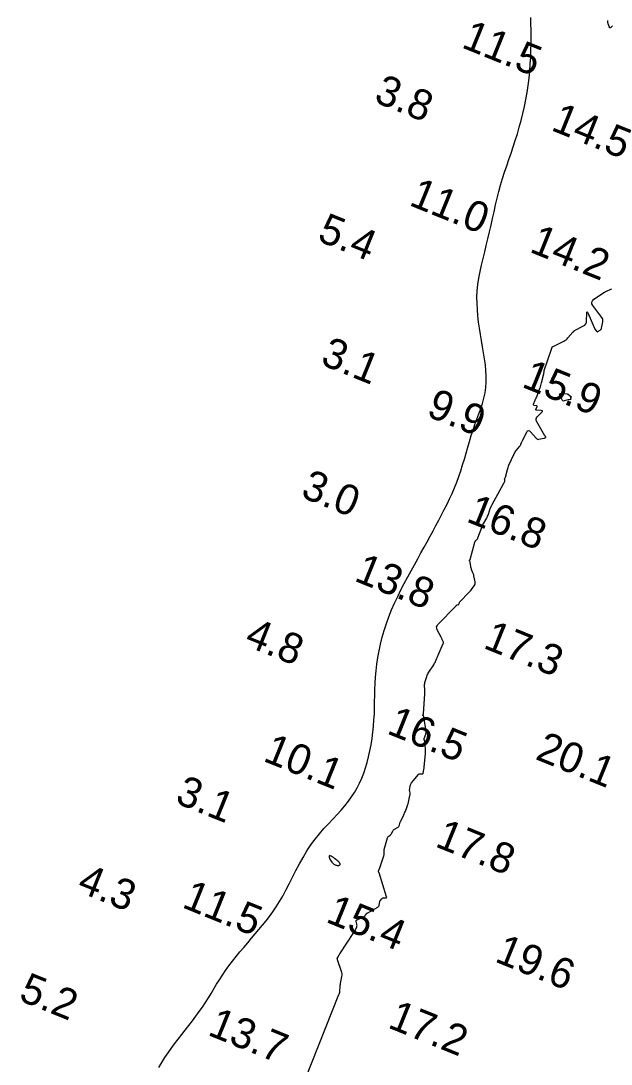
# Model space of a CAD drawing. Extents: x 3040093 to 3056816, y 408076 to 509144.
# Drawn here: x 3043703.5 to 3043800.9, y 439018.9 to 439191 of the extents above; entities that cross this region are included whole.
import ezdxf

# ---------------------------------------------------------------- set-up
doc = ezdxf.new("R2010")
doc.units = 0
for name, color, linetype in [('V-CHAN-CONT-EL12-1112', 7, 'Continuous'), ('V-CHAN-CONT-EL15', 7, 'Continuous'), ('V-TOPO-SOUN-0810', 7, 'Continuous')]:
    doc.layers.add(name, color=color, linetype=linetype)

msp = doc.modelspace()

# ---------------------------------------------------------------- linework, layer by layer
at = {"layer": 'V-CHAN-CONT-EL12-1112'}
msp.add_lwpolyline([(3043726.2, 439018.34), (3043726.71, 439019.18), (3043727.22, 439019.98), (3043727.75, 439020.75), (3043728.28, 439021.51), (3043728.84, 439022.26), (3043729.41, 439023.01), (3043730, 439023.77), (3043730.6, 439024.53), (3043731.19, 439025.29), (3043731.78, 439026.05), (3043732.36, 439026.81), (3043732.91, 439027.57), (3043733.44, 439028.33), (3043733.94, 439029.08), (3043734.41, 439029.83), (3043734.86, 439030.58), (3043735.31, 439031.33), (3043735.77, 439032.08), (3043736.23, 439032.83), (3043736.71, 439033.59), (3043737.23, 439034.34), (3043737.78, 439035.11), (3043738.37, 439035.88), (3043738.98, 439036.64), (3043739.6, 439037.41), (3043740.24, 439038.17), (3043740.89, 439038.92), (3043741.52, 439039.67), (3043742.15, 439040.4), (3043742.75, 439041.11), (3043743.35, 439041.83), (3043743.92, 439042.55), (3043744.49, 439043.29), (3043745.04, 439044.05), (3043745.59, 439044.86), (3043746.13, 439045.72), (3043746.67, 439046.63), (3043747.2, 439047.62), (3043747.74, 439048.66), (3043748.29, 439049.74), (3043748.85, 439050.83), (3043749.43, 439051.93), (3043750.03, 439053.02), (3043750.66, 439054.08), (3043751.32, 439055.09), (3043752.02, 439056.04), (3043752.73, 439056.93), (3043753.47, 439057.77), (3043754.2, 439058.58), (3043754.93, 439059.35), (3043755.63, 439060.09), (3043756.31, 439060.82), (3043756.94, 439061.54), (3043757.51, 439062.27), (3043758.04, 439062.99), (3043758.52, 439063.73), (3043758.95, 439064.49), (3043759.35, 439065.26), (3043759.71, 439066.07), (3043760.03, 439066.9), (3043760.33, 439067.77), (3043760.6, 439068.68), (3043760.84, 439069.63), (3043761.06, 439070.61), (3043761.25, 439071.61), (3043761.41, 439072.62), (3043761.55, 439073.65), (3043761.65, 439074.67), (3043761.73, 439075.69), (3043761.79, 439076.7), (3043761.82, 439077.71), (3043761.84, 439078.71), (3043761.86, 439079.71), (3043761.89, 439080.71), (3043761.92, 439081.73), (3043761.98, 439082.76), (3043762.07, 439083.81), (3043762.19, 439084.89), (3043762.36, 439085.98), (3043762.56, 439087.09), (3043762.81, 439088.21), (3043763.09, 439089.33), (3043763.42, 439090.47), (3043763.78, 439091.6), (3043764.19, 439092.73), (3043764.64, 439093.85), (3043765.13, 439094.97), (3043765.65, 439096.07), (3043766.19, 439097.16), (3043766.74, 439098.23), (3043767.3, 439099.28), (3043767.86, 439100.31), (3043768.42, 439101.31), (3043768.96, 439102.29), (3043769.49, 439103.24), (3043770, 439104.18), (3043770.51, 439105.09), (3043771, 439105.99), (3043771.49, 439106.88), (3043771.96, 439107.77), (3043772.43, 439108.65), (3043772.89, 439109.52), (3043773.34, 439110.4), (3043773.79, 439111.29), (3043774.21, 439112.18), (3043774.62, 439113.08), (3043775.02, 439113.98), (3043775.39, 439114.91), (3043775.73, 439115.85), (3043776.06, 439116.8), (3043776.36, 439117.77), (3043776.65, 439118.74), (3043776.94, 439119.72), (3043777.21, 439120.69), (3043777.49, 439121.66), (3043777.78, 439122.6), (3043778.08, 439123.53), (3043778.4, 439124.43), (3043778.73, 439125.32), (3043779.05, 439126.18), (3043779.35, 439127.05), (3043779.64, 439127.91), (3043779.88, 439128.77), (3043780.07, 439129.65), (3043780.2, 439130.54), (3043780.27, 439131.45), (3043780.27, 439132.39), (3043780.21, 439133.34), (3043780.12, 439134.31), (3043779.99, 439135.29), (3043779.83, 439136.28), (3043779.66, 439137.28), (3043779.48, 439138.29), (3043779.31, 439139.3), (3043779.15, 439140.32), (3043779, 439141.34), (3043778.88, 439142.36), (3043778.79, 439143.39), (3043778.74, 439144.42), (3043778.73, 439145.46), (3043778.78, 439146.51), (3043778.89, 439147.55), (3043779.04, 439148.61), (3043779.24, 439149.67), (3043779.47, 439150.74), (3043779.73, 439151.82), (3043780, 439152.9), (3043780.27, 439153.99), (3043780.54, 439155.09), (3043780.8, 439156.2), (3043781.05, 439157.32), (3043781.3, 439158.44), (3043781.54, 439159.55), (3043781.8, 439160.67), (3043782.06, 439161.78), (3043782.34, 439162.87), (3043782.63, 439163.95), (3043782.95, 439165.01), (3043783.28, 439166.06), (3043783.63, 439167.11), (3043783.99, 439168.15), (3043784.35, 439169.19), (3043784.7, 439170.24), (3043785.05, 439171.3), (3043785.39, 439172.38), (3043785.71, 439173.48), (3043786.01, 439174.6), (3043786.29, 439175.74), (3043786.55, 439176.89), (3043786.78, 439178.05), (3043786.99, 439179.22), (3043787.17, 439180.39), (3043787.32, 439181.56), (3043787.44, 439182.72), (3043787.53, 439183.88), (3043787.59, 439185.03), (3043787.63, 439186.17), (3043787.65, 439187.29), (3043787.66, 439188.4), (3043787.65, 439189.49), (3043787.63, 439190.56), (3043787.6, 439191.61)], dxfattribs=at)
msp.add_lwpolyline([(3043755.62, 439052.54), (3043755.44, 439052.69), (3043755.24, 439052.85), (3043755.04, 439052.99), (3043754.84, 439053.12), (3043754.67, 439053.22), (3043754.52, 439053.28), (3043754.41, 439053.3), (3043754.34, 439053.26), (3043754.32, 439053.17), (3043754.33, 439053.05), (3043754.38, 439052.91), (3043754.45, 439052.74), (3043754.54, 439052.57), (3043754.65, 439052.41), (3043754.76, 439052.25), (3043754.87, 439052.12), (3043754.99, 439052.01), (3043755.1, 439051.91), (3043755.21, 439051.84), (3043755.33, 439051.78), (3043755.43, 439051.74), (3043755.53, 439051.71), (3043755.63, 439051.69), (3043755.72, 439051.68), (3043755.8, 439051.67), (3043755.87, 439051.68), (3043755.94, 439051.7), (3043755.99, 439051.72), (3043756.04, 439051.74), (3043756.08, 439051.77), (3043756.11, 439051.81), (3043756.13, 439051.85), (3043756.14, 439051.89), (3043756.14, 439051.95), (3043756.12, 439052.01), (3043756.07, 439052.08), (3043756, 439052.17), (3043755.91, 439052.28), (3043755.78, 439052.4)], close=True, dxfattribs=at)
at = {"layer": 'V-CHAN-CONT-EL15'}
for points in [[(3043801.11, 439190.22), (3043800.8, 439189.93), (3043800.72, 439189.87), (3043800.66, 439189.87), (3043800.61, 439189.9), (3043800.57, 439189.99), (3043800.4, 439190.57), (3043800.39, 439190.59), (3043800.38, 439190.6), (3043800.38, 439190.62), (3043800.37, 439190.64), (3043800.33, 439190.71), (3043800.32, 439190.73), (3043800.31, 439190.74), (3043800.31, 439190.76), (3043800.31, 439190.78), (3043800.34, 439191.02), (3043800.34, 439191.07)], [(3043755.93, 439030.37), (3043755.97, 439030.43), (3043756.04, 439030.59), (3043756.09, 439030.76), (3043756.11, 439030.93), (3043756.15, 439031.72), (3043756.16, 439031.91), (3043756.18, 439032.1), (3043756.21, 439032.29), (3043756.24, 439032.48), (3043756.43, 439033.38), (3043756.46, 439033.59), (3043756.46, 439033.8), (3043756.43, 439034.01), (3043756.37, 439034.21), (3043755.7, 439036.13), (3043755.7, 439036.15), (3043755.7, 439036.16), (3043755.69, 439036.17), (3043755.69, 439036.19), (3043755.7, 439036.26), (3043755.7, 439036.26), (3043755.7, 439036.27), (3043755.69, 439036.28), (3043755.69, 439036.29), (3043755.68, 439036.32), (3043755.67, 439036.32), (3043755.67, 439036.33), (3043755.67, 439036.34), (3043755.67, 439036.35), (3043755.68, 439036.4), (3043755.68, 439036.41), (3043755.68, 439036.43), (3043755.69, 439036.44), (3043755.69, 439036.45), (3043755.91, 439036.83), (3043755.95, 439036.89), (3043755.99, 439036.96), (3043756.03, 439037.02), (3043756.07, 439037.09), (3043758.43, 439040.64), (3043758.5, 439040.74), (3043758.56, 439040.85), (3043758.62, 439040.97), (3043758.67, 439041.08), (3043758.88, 439041.58), (3043758.91, 439041.68), (3043758.93, 439041.79), (3043758.92, 439041.89), (3043758.9, 439042), (3043758.79, 439042.42), (3043758.78, 439042.52), (3043758.8, 439042.6), (3043758.85, 439042.67), (3043758.94, 439042.73), (3043760.11, 439043.28), (3043760.17, 439043.31), (3043760.23, 439043.35), (3043760.28, 439043.4), (3043760.32, 439043.46), (3043760.48, 439043.7), (3043760.53, 439043.75), (3043760.58, 439043.8), (3043760.63, 439043.85), (3043760.7, 439043.89), (3043762.35, 439044.78), (3043762.43, 439044.84), (3043762.5, 439044.9), (3043762.54, 439044.99), (3043762.56, 439045.08), (3043762.62, 439045.48), (3043762.64, 439045.58), (3043762.67, 439045.68), (3043762.71, 439045.77), (3043762.76, 439045.85), (3043763, 439046.2), (3043763.06, 439046.27), (3043763.13, 439046.31), (3043763.21, 439046.34), (3043763.3, 439046.35), (3043763.68, 439046.34), (3043763.77, 439046.35), (3043763.81, 439046.38), (3043763.83, 439046.44), (3043763.82, 439046.52), (3043762.61, 439050.46), (3043762.6, 439050.48), (3043762.58, 439050.51), (3043762.57, 439050.53), (3043762.55, 439050.55), (3043762.47, 439050.62), (3043762.45, 439050.64), (3043762.45, 439050.66), (3043762.44, 439050.68), (3043762.45, 439050.71), (3043762.55, 439050.95), (3043762.57, 439051), (3043762.59, 439051.05), (3043762.61, 439051.1), (3043762.63, 439051.15), (3043763.35, 439053.25), (3043763.38, 439053.34), (3043763.39, 439053.42), (3043763.4, 439053.51), (3043763.4, 439053.6), (3043763.39, 439053.95), (3043763.39, 439054.04), (3043763.39, 439054.13), (3043763.41, 439054.21), (3043763.43, 439054.3), (3043763.98, 439056.27), (3043764.01, 439056.35), (3043764.05, 439056.41), (3043764.1, 439056.47), (3043764.16, 439056.52), (3043764.41, 439056.71), (3043764.47, 439056.76), (3043764.53, 439056.81), (3043764.58, 439056.87), (3043764.62, 439056.94), (3043764.84, 439057.37), (3043764.9, 439057.46), (3043764.96, 439057.54), (3043765.04, 439057.61), (3043765.13, 439057.67), (3043765.71, 439058.03), (3043765.79, 439058.08), (3043765.85, 439058.15), (3043765.89, 439058.22), (3043765.92, 439058.31), (3043766.02, 439058.67), (3043766.05, 439058.76), (3043766.08, 439058.85), (3043766.12, 439058.94), (3043766.15, 439059.02), (3043766.65, 439060.05), (3043766.72, 439060.2), (3043766.79, 439060.34), (3043766.85, 439060.49), (3043766.91, 439060.65), (3043767.15, 439061.25), (3043767.21, 439061.4), (3043767.26, 439061.56), (3043767.31, 439061.72), (3043767.35, 439061.87), (3043767.67, 439063.22), (3043767.69, 439063.31), (3043767.7, 439063.4), (3043767.7, 439063.5), (3043767.69, 439063.59), (3043767.63, 439063.96), (3043767.61, 439064.05), (3043767.61, 439064.15), (3043767.62, 439064.24), (3043767.63, 439064.33), (3043767.72, 439064.87), (3043767.75, 439064.99), (3043767.79, 439065.1), (3043767.85, 439065.21), (3043767.92, 439065.3), (3043769.09, 439066.71), (3043769.14, 439066.77), (3043769.21, 439066.8), (3043769.28, 439066.82), (3043769.35, 439066.82), (3043769.68, 439066.79), (3043769.75, 439066.79), (3043769.81, 439066.82), (3043769.85, 439066.86), (3043769.87, 439066.93), (3043769.97, 439067.5), (3043769.98, 439067.62), (3043770, 439067.74), (3043770.02, 439067.86), (3043770.03, 439067.98), (3043770.21, 439070.11), (3043770.23, 439070.31), (3043770.23, 439070.51), (3043770.23, 439070.72), (3043770.22, 439070.92), (3043770.15, 439072.03), (3043770.15, 439072.08), (3043770.14, 439072.14), (3043770.12, 439072.18), (3043770.1, 439072.23), (3043770.01, 439072.42), (3043770, 439072.47), (3043769.99, 439072.52), (3043769.99, 439072.57), (3043770.01, 439072.62), (3043770.27, 439073.32), (3043770.31, 439073.46), (3043770.34, 439073.59), (3043770.34, 439073.73), (3043770.33, 439073.87), (3043769.94, 439076.11), (3043769.94, 439076.13), (3043769.94, 439076.16), (3043769.94, 439076.18), (3043769.94, 439076.2), (3043769.94, 439076.28), (3043769.94, 439076.3), (3043769.93, 439076.32), (3043769.92, 439076.34), (3043769.91, 439076.35), (3043769.82, 439076.43), (3043769.81, 439076.45), (3043769.8, 439076.47), (3043769.8, 439076.49), (3043769.81, 439076.51), (3043769.87, 439076.6), (3043769.89, 439076.63), (3043769.9, 439076.65), (3043769.9, 439076.67), (3043769.91, 439076.7), (3043770.1, 439079.98), (3043770.11, 439080.15), (3043770.11, 439080.33), (3043770.11, 439080.5), (3043770.11, 439080.68), (3043770.08, 439081.38), (3043770.09, 439081.55), (3043770.1, 439081.72), (3043770.13, 439081.89), (3043770.18, 439082.06), (3043770.46, 439082.88), (3043770.52, 439083.07), (3043770.61, 439083.25), (3043770.7, 439083.43), (3043770.81, 439083.6), (3043771.59, 439084.79), (3043771.67, 439084.92), (3043771.74, 439085.04), (3043771.81, 439085.18), (3043771.87, 439085.31), (3043772.11, 439085.86), (3043772.17, 439086), (3043772.23, 439086.13), (3043772.29, 439086.27), (3043772.35, 439086.4), (3043773.17, 439088.28), (3043773.19, 439088.37), (3043773.2, 439088.46), (3043773.19, 439088.55), (3043773.16, 439088.64), (3043772.99, 439088.99), (3043772.95, 439089.08), (3043772.91, 439089.16), (3043772.87, 439089.25), (3043772.82, 439089.34), (3043772.17, 439090.58), (3043772.08, 439090.81), (3043772.07, 439091.03), (3043772.14, 439091.24), (3043772.29, 439091.43), (3043775.27, 439094.54), (3043775.31, 439094.58), (3043775.35, 439094.61), (3043775.4, 439094.64), (3043775.45, 439094.66), (3043775.69, 439094.74), (3043775.73, 439094.76), (3043775.76, 439094.79), (3043775.78, 439094.83), (3043775.8, 439094.87), (3043775.84, 439095.05), (3043775.85, 439095.1), (3043775.87, 439095.14), (3043775.9, 439095.18), (3043775.93, 439095.21), (3043777.32, 439096.64), (3043777.45, 439096.77), (3043777.58, 439096.92), (3043777.7, 439097.06), (3043777.82, 439097.21), (3043778.27, 439097.82), (3043778.37, 439097.98), (3043778.43, 439098.14), (3043778.45, 439098.31), (3043778.43, 439098.5), (3043778.23, 439099.47), (3043778.2, 439099.61), (3043778.17, 439099.74), (3043778.12, 439099.87), (3043778.07, 439099.99), (3043777.85, 439100.5), (3043777.8, 439100.63), (3043777.76, 439100.75), (3043777.73, 439100.88), (3043777.7, 439101.01), (3043777.59, 439101.73), (3043777.58, 439101.76), (3043777.58, 439101.79), (3043777.57, 439101.83), (3043777.56, 439101.86), (3043777.5, 439102.02), (3043777.5, 439102.04), (3043777.5, 439102.05), (3043777.51, 439102.07), (3043777.52, 439102.08), (3043777.56, 439102.13), (3043777.58, 439102.14), (3043777.58, 439102.16), (3043777.59, 439102.17), (3043777.6, 439102.19), (3043778.37, 439105.02), (3043778.39, 439105.09), (3043778.42, 439105.15), (3043778.46, 439105.21), (3043778.51, 439105.27), (3043778.72, 439105.48), (3043778.77, 439105.53), (3043778.81, 439105.59), (3043778.85, 439105.66), (3043778.88, 439105.72), (3043779.54, 439107.45), (3043779.61, 439107.63), (3043779.69, 439107.8), (3043779.77, 439107.97), (3043779.86, 439108.14), (3043780.25, 439108.82), (3043780.34, 439108.98), (3043780.42, 439109.14), (3043780.49, 439109.3), (3043780.55, 439109.47), (3043780.85, 439110.35), (3043780.87, 439110.43), (3043780.9, 439110.5), (3043780.93, 439110.57), (3043780.96, 439110.65), (3043781.09, 439110.94), (3043781.13, 439111.01), (3043781.16, 439111.08), (3043781.2, 439111.15), (3043781.23, 439111.22), (3043783.09, 439114.66), (3043783.11, 439114.7), (3043783.14, 439114.74), (3043783.16, 439114.78), (3043783.19, 439114.83), (3043783.29, 439114.99), (3043783.31, 439115.03), (3043783.33, 439115.08), (3043783.33, 439115.12), (3043783.33, 439115.17), (3043783.3, 439115.37), (3043783.29, 439115.42), (3043783.29, 439115.46), (3043783.31, 439115.51), (3043783.32, 439115.55), (3043783.43, 439115.77), (3043783.45, 439115.82), (3043783.47, 439115.87), (3043783.49, 439115.93), (3043783.5, 439115.98), (3043783.75, 439116.99), (3043783.8, 439117.18), (3043783.85, 439117.36), (3043783.92, 439117.54), (3043784, 439117.71), (3043784.88, 439119.62), (3043784.96, 439119.78), (3043785.05, 439119.93), (3043785.14, 439120.07), (3043785.25, 439120.21), (3043785.81, 439120.89), (3043785.86, 439120.96), (3043785.9, 439121.03), (3043785.94, 439121.1), (3043785.98, 439121.17), (3043786.1, 439121.48), (3043786.13, 439121.56), (3043786.17, 439121.63), (3043786.2, 439121.71), (3043786.24, 439121.78), (3043786.95, 439123.18), (3043787.08, 439123.37), (3043787.23, 439123.45), (3043787.4, 439123.41), (3043787.57, 439123.25), (3043788.48, 439122.17), (3043788.58, 439122.08), (3043788.7, 439122.02), (3043788.82, 439121.99), (3043788.96, 439122), (3043789.75, 439122.17), (3043789.79, 439122.18), (3043789.83, 439122.2), (3043789.87, 439122.21), (3043789.91, 439122.24), (3043790.08, 439122.36), (3043790.1, 439122.37), (3043790.1, 439122.39), (3043790.1, 439122.4), (3043790.09, 439122.42), (3043790.01, 439122.49), (3043789.99, 439122.5), (3043789.97, 439122.52), (3043789.96, 439122.54), (3043789.95, 439122.56), (3043788.57, 439124.97), (3043788.49, 439125.17), (3043788.47, 439125.36), (3043788.54, 439125.54), (3043788.67, 439125.71), (3043789.44, 439126.48), (3043789.52, 439126.58), (3043789.53, 439126.66), (3043789.47, 439126.71), (3043789.34, 439126.74), (3043788.55, 439126.79), (3043788.47, 439126.8), (3043788.42, 439126.84), (3043788.42, 439126.9), (3043788.44, 439126.98), (3043788.64, 439127.34), (3043788.66, 439127.42), (3043788.66, 439127.47), (3043788.62, 439127.51), (3043788.54, 439127.54), (3043788.17, 439127.6), (3043788.1, 439127.62), (3043788.05, 439127.67), (3043788.04, 439127.73), (3043788.06, 439127.8), (3043788.35, 439128.47), (3043788.41, 439128.61), (3043788.47, 439128.75), (3043788.52, 439128.89), (3043788.58, 439129.03), (3043789.1, 439130.41), (3043789.19, 439130.63), (3043789.26, 439130.86), (3043789.33, 439131.09), (3043789.4, 439131.32), (3043789.72, 439132.6), (3043789.73, 439132.67), (3043789.75, 439132.73), (3043789.76, 439132.79), (3043789.76, 439132.86), (3043789.79, 439133.11), (3043789.8, 439133.18), (3043789.81, 439133.24), (3043789.83, 439133.3), (3043789.84, 439133.36), (3043791.03, 439136.88), (3043791.04, 439136.91), (3043791.05, 439136.95), (3043791.07, 439136.98), (3043791.08, 439137.02), (3043791.15, 439137.21), (3043791.15, 439137.22), (3043791.15, 439137.22), (3043791.15, 439137.23), (3043791.16, 439137.24), (3043791.17, 439137.26), (3043791.17, 439137.26), (3043791.18, 439137.27), (3043791.18, 439137.27), (3043791.19, 439137.28), (3043793.06, 439138.19), (3043793.25, 439138.3), (3043793.43, 439138.42), (3043793.59, 439138.56), (3043793.74, 439138.72), (3043794.55, 439139.66), (3043794.58, 439139.69), (3043794.61, 439139.72), (3043794.64, 439139.75), (3043794.67, 439139.78), (3043794.78, 439139.89), (3043794.81, 439139.91), (3043794.85, 439139.94), (3043794.88, 439139.96), (3043794.92, 439139.98), (3043796.32, 439140.71), (3043796.54, 439140.85), (3043796.69, 439141.04), (3043796.79, 439141.26), (3043796.82, 439141.52), (3043796.83, 439142.73), (3043796.84, 439142.95), (3043796.89, 439143.04), (3043796.96, 439142.98), (3043797.07, 439142.78), (3043798.09, 439140.42), (3043798.12, 439140.34), (3043798.16, 439140.27), (3043798.2, 439140.19), (3043798.25, 439140.12), (3043798.43, 439139.82), (3043798.48, 439139.76), (3043798.54, 439139.74), (3043798.6, 439139.74), (3043798.67, 439139.77), (3043799.06, 439140.02), (3043799.14, 439140.09), (3043799.2, 439140.16), (3043799.25, 439140.25), (3043799.28, 439140.35), (3043799.49, 439141.38), (3043799.51, 439141.58), (3043799.49, 439141.77), (3043799.42, 439141.95), (3043799.32, 439142.12), (3043797.86, 439144.05), (3043797.69, 439144.34), (3043797.66, 439144.62), (3043797.78, 439144.87), (3043798.03, 439145.1), (3043799.78, 439146.27), (3043799.88, 439146.34), (3043799.98, 439146.4), (3043800.09, 439146.45), (3043800.2, 439146.5), (3043800.72, 439146.72), (3043800.79, 439146.75), (3043800.85, 439146.79), (3043800.9, 439146.84)], [(3043750.38, 439016.37), (3043755.93, 439030.37)]]:
    msp.add_lwpolyline(points, dxfattribs=at)
msp.add_lwpolyline([(3043794.16, 439128.82), (3043794.15, 439128.8), (3043794.15, 439128.77), (3043794.16, 439128.75), (3043794.19, 439128.65), (3043794.2, 439128.62), (3043794.19, 439128.61), (3043794.18, 439128.59), (3043794.16, 439128.58), (3043793.95, 439128.53), (3043793.87, 439128.51), (3043793.78, 439128.49), (3043793.13, 439128.32), (3043793.01, 439128.31), (3043792.91, 439128.34), (3043792.83, 439128.4), (3043792.77, 439128.49), (3043792.4, 439129.26), (3043792.36, 439129.4), (3043792.38, 439129.5), (3043792.46, 439129.55), (3043792.61, 439129.56), (3043793.6, 439129.49), (3043793.68, 439129.47), (3043793.76, 439129.45), (3043793.83, 439129.41), (3043793.9, 439129.36), (3043794.24, 439129.07), (3043794.26, 439129.04), (3043794.27, 439129.02), (3043794.27, 439128.99), (3043794.25, 439128.97), (3043794.17, 439128.84)], close=True, dxfattribs=at)

# ---------------------------------------------------------------- texts
at = {"layer": 'V-TOPO-SOUN-0810'}
for s, p in [('11.5 ', (3043776, 439186.71)), ('3.8', (3043761.54, 439177.74)), ('14.5 ', (3043790.77, 439173.06)), ('11.0 ', (3043767.34, 439160.69)), ('5.4', (3043752.19, 439154.84)), ('14.2 ', (3043787.22, 439152.98)), ('3.1', (3043752.71, 439134.43)), ('15.9 ', (3043785.94, 439130.7)), ('9.9', (3043770.2, 439125.9)), ('3.0', (3043749.45, 439112.55)), ('16.8 ', (3043776.79, 439108.49)), ('13.8 ', (3043758.29, 439098.72)), ('4.8', (3043740.18, 439088.07)), ('17.3 ', (3043779.58, 439087.63)), ('16.5 ', (3043763.67, 439073.52)), ('10.1 ', (3043743.26, 439068.99)), ('20.1 ', (3043788.18, 439069.29)), ('3.1', (3043728.72, 439062.09)), ('17.8 ', (3043771.64, 439054.88)), ('4.3', (3043712.53, 439047.49)), ('11.5 ', (3043729.87, 439044.84)), ('15.4 ', (3043753.6, 439042.42)), ('19.6 ', (3043781.48, 439035.89)), ('5.2', (3043702.91, 439029.51)), ('13.7 ', (3043734.11, 439023.78)), ('17.2 ', (3043763.83, 439025))]:
    msp.add_text(s, height=5, rotation=338, dxfattribs=at).set_placement(p)

doc.saveas('drawing.dxf')
